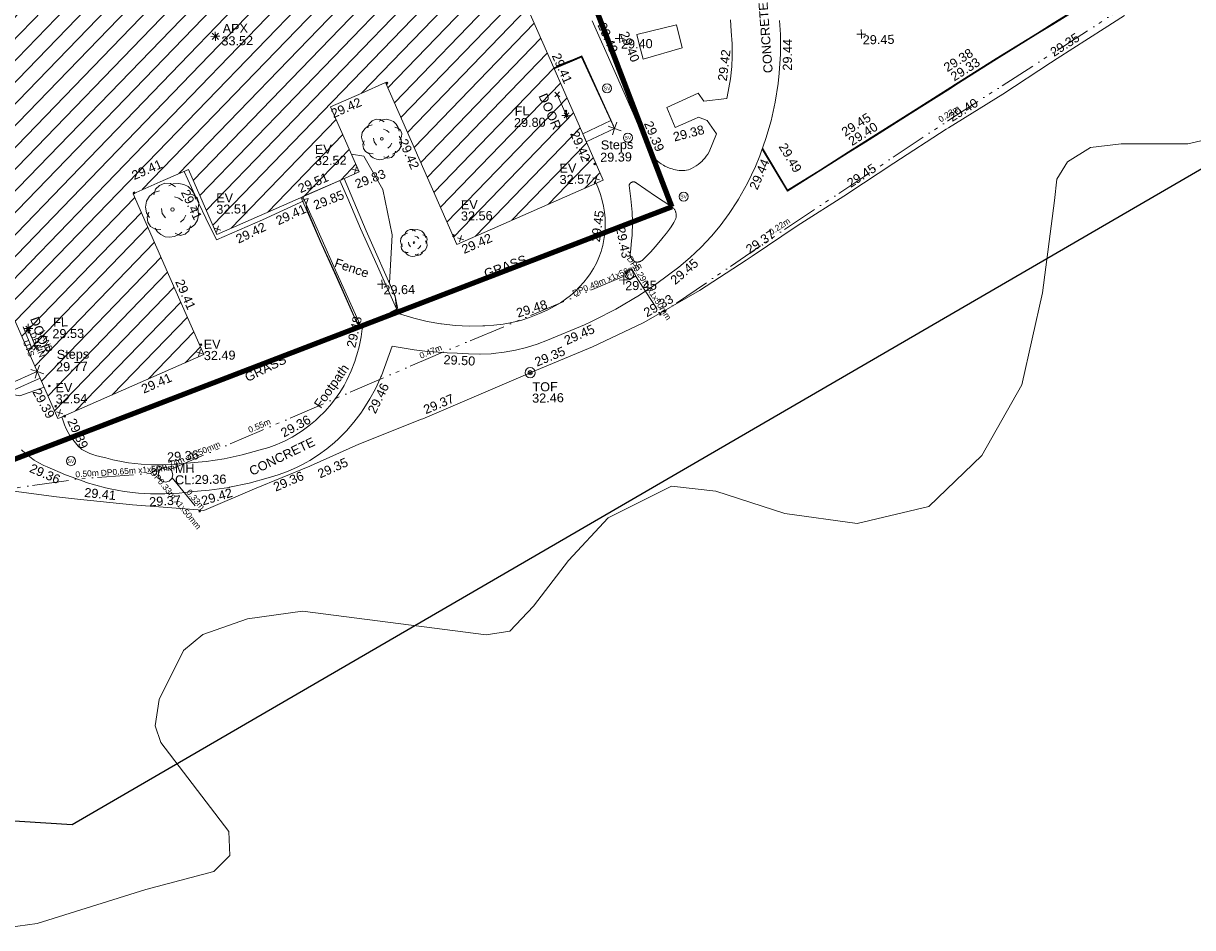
# Model space of a CAD drawing. Header units: millimetres. Extents: x -287732 to 520720, y -88450 to 287754.
# Tile 332 of 383: x 311856 to 360209, y 53669 to 91084. Entities that reach past the tile are written whole.
import ezdxf

# ---------------------------------------------------------------- set-up
doc = ezdxf.new("R2010")
doc.units = ezdxf.units.MM
doc.linetypes.add('IMPORT-UG_DRAINAGE_UNIDENTIFIED_QLB2 _2_', pattern=[2700, 1500, -300, 0, -250, 150, -300, 0, -200])
doc.linetypes.add('IMPORT-UG_ELEC_STREET LIGHTING_QLB2 _2_', pattern=[2700, 1500, -300, 0, -250, 150, -300, 0, -200])
for name, color, linetype, lineweight, true_color in [('00__TOPO__TOP_OF_FENCE_SYMBOL', 7, 'Continuous', 9, 0x666666), ('00_TOPO_APEX_BUILDING', 7, 'Continuous', 9, 0x666666), ('00_TOPO_EAVE', 7, 'Continuous', 9, 0x666666), ('00_TOPO_LEVEL_FLOOR', 7, 'Continuous', 9, 0x666666), ('00_TOPO_SERV_MH', 7, 'Continuous', 9, 0x666666), ('00_TOPO_SERV_STOP_VALVE', 7, 'Continuous', 9, 0x666666), ('00_TOPO_TREE', 7, 'Continuous', 9, 0x666666), ('00_UAV_APEX_BUILDING', 7, 'Continuous', 9, 0x666666), ('00_UAV_BUILDING_HATCH', 7, 'Continuous', 9, 0x999999), ('00_UAV_BUILDING_OUTLINE', 5, 'Continuous', 9, 0x0000ff), ('00_UAV_CONCRETE', 9, 'Continuous', 9, 0x808080), ('00_UAV_EAVE', 7, 'Continuous', 9, 0x666666), ('00_UAV_FENCE', 7, 'Continuous', 9, 0x264c2f), ('00_UAV_FOOTPATH', 7, 'Continuous', 9, 0xa50000), ('00_UAV_FORM_LINES', 7, 'Continuous', 9, 0x666666), ('00_UAV_INT_DOOR', 7, 'Continuous', 9, 0x7f4f3f), ('00_UAV_KERB_BOTTOM', 1, 'Continuous', 9, 0xff0000), ('00_UAV_KERB_TOP', 7, 'Continuous', 9, 0xa500a5), ('00_UAV_LEVEL_FLOOR', 7, 'Continuous', 9, 0x666666), ('00_UAV_LEVEL_SPOT', 7, 'Continuous', 9, 0x666666), ('00_UAV_STEPS', 7, 'Continuous', 9, 0x666666), ('00_UAV_TOP_OF_FENCE', 6, 'Continuous', 9, 0xff00ff), ('00_UAV_TREE_LINE', 7, 'Continuous', 9, 0x52a552), ('00_UAV_WALL_RETAINING', 7, 'Continuous', 9, 0x7c00a5), ('01_DTM_CONTOUR_MNR', 7, 'Continuous', 9, 0xa5a552), ('12333-PUM-2D-U-0001-C01 - Rev2_REVIT IMPORT_dwg', 7, 'Continuous', 9, 0x767676), ('A_RHA_Line', 7, 'Continuous', 9, 0x00a600), ('PUM-ELECTRIC-MH', 1, 'Continuous', 9, 0xff0000), ('PUM-ELECTRIC-SL-QLB2', 7, 'IMPORT-UG_ELEC_STREET LIGHTING_QLB2 _2_', 9, 0xff7f7f), ('PUM-SURVEY BOUNDARY_EXTENT', 190, 'Continuous', 25, 0x7f00ff), ('PUM-UNIDENTIFIED-QLB2', 150, 'IMPORT-UG_DRAINAGE_UNIDENTIFIED_QLB2 _2_', 9, 0x007fff)]:
    doc.layers.add(name, color=color, linetype=linetype, lineweight=lineweight, true_color=true_color)
doc.layers.add('00_UAV_SURVEY_TEXT', color=7, linetype='Continuous', lineweight=9)
doc.layers.add('GEN-TEXT', color=7, linetype='Continuous', lineweight=9)
doc.styles.add('Arial_1', font='arial.ttf', dxfattribs={"height": 250})
doc.styles.add('Swis721 Lt BT', font='swissl.ttf', dxfattribs={"height": 400})
doc.styles.add('Swis721 Lt BT_2', font='swissl.ttf', dxfattribs={"height": 375})

# ---------------------------------------------------------------- blocks, each defined once
blk = doc.blocks.new('12333-PUM-2D-U-0001-C01 - Rev2_REVIT IMPORT_dwg_CONIFEROUS_TREE-2077251-Site Location Plan Proposed')
at = {"layer": '00_TOPO_TREE', "color": 254, "true_color": 0xcccccc, "flags": 128}
for points in [[(-1889, 1546), (-1718, 2118), (-1317, 2519), (-744, 2748), (-172, 2691), (344, 2347)], [(-344, 2462), (115, 2634), (687, 2691), (1202, 2576), (1660, 2347), (2004, 2004), (2290, 1546), (2405, 1031)], [(-2405, -802), (-2691, -286), (-2805, 286), (-2691, 916), (-2347, 1431), (-1889, 1775), (-1317, 1947)], [(229, 1317), (687, 1145), (1031, 859)], [(1832, 1603), (2233, 1431), (2576, 1145), (2748, 687), (2691, 229), (2462, -172)], [(-744, -859), (-1088, -401), (-1145, 115)], [(2405, 344), (2634, -115), (2691, -630), (2576, -1145), (2290, -1603), (1889, -1889), (1431, -2118)], [(-1260, -2061), (-1832, -2004), (-2290, -1718), (-2576, -1260), (-2634, -744), (-2462, -229)], [(1374, -630), (1145, -1031), (802, -1317)], [(916, -2347), (573, -2634), (115, -2805), (-344, -2863), (-802, -2805), (-1260, -2576), (-1603, -2290), (-1832, -1889)], [(1832, -1718), (1660, -2233), (1260, -2576), (744, -2691), (229, -2462)]]:
    blk.add_lwpolyline(points, dxfattribs=at)
at = {"layer": '00_TOPO_TREE', "color": 254, "true_color": 0xcccccc}
blk.add_circle((0, 0), 177, dxfattribs=at)
blk = doc.blocks.new('12333-PUM-2D-U-0001-C01 - Rev2_REVIT IMPORT_dwg_MSL_Apex_SYM-2077252-Site Location Plan Proposed')
at = {"layer": '00_TOPO_APEX_BUILDING', "color": 254, "true_color": 0xcccccc, "flags": 128}
for points in [[(0, -501), (0, 0), (-501, 0)], [(354, 354), (0, 0), (-354, 354)], [(354, -354), (0, 0), (-354, -354)], [(501, 0), (0, 0), (0, 501)]]:
    blk.add_lwpolyline(points, dxfattribs=at)
blk = doc.blocks.new('12333-PUM-2D-U-0001-C01 - Rev2_REVIT IMPORT_dwg_MSL_Eaves_SYM_1-V82-Site Location Plan Proposed')
at = {"layer": '00_TOPO_EAVE', "color": 254, "true_color": 0xcccccc}
for p, q in [((357, -116), (-357, 116)), ((-116, -357), (116, 357))]:
    blk.add_line(p, q, dxfattribs=at)
blk = doc.blocks.new('12333-PUM-2D-U-0001-C01 - Rev2_REVIT IMPORT_dwg_MSL_Sluice_Valve_SYM-2077246-Site Location Plan Proposed')
at = {"layer": '00_TOPO_SERV_STOP_VALVE', "color": 254, "true_color": 0xcccccc}
blk.add_circle((0, 0), 500, dxfattribs=at)
at = {"layer": '00_TOPO_SERV_STOP_VALVE', "insert": (0, 199), "char_height": 400, "width": 785.11, "attachment_point": 2, "line_spacing_factor": 1.005062, "style": 'Swis721 Lt BT'}
blk.add_mtext('SV', dxfattribs=at)
blk = doc.blocks.new('12333-PUM-2D-U-0001-C01 - Rev2_REVIT IMPORT_dwg_MSL_Node_Linework_1-2077247-Site Location Plan Proposed')
at = {"layer": '00_UAV_STEPS', "color": 254, "true_color": 0xcccccc, "flags": 128}
for points in [[(257, 705), (0, 0), (-705, 257)], [(705, -257), (0, 0), (-257, -705)]]:
    blk.add_lwpolyline(points, dxfattribs=at)
blk = doc.blocks.new('12333-PUM-2D-U-0001-C01 - Rev2_REVIT IMPORT_dwg_MSL_Node_LineworkTOF-2077248-Site Location Plan Proposed')
at = {"layer": '00__TOPO__TOP_OF_FENCE_SYMBOL', "color": 254, "true_color": 0xcccccc, "flags": 128}
for points in [[(165, 165), (0, 0), (-165, 165)], [(165, -165), (0, 0), (-165, -165)]]:
    blk.add_lwpolyline(points, dxfattribs=at)
at = {"layer": '00__TOPO__TOP_OF_FENCE_SYMBOL', "color": 254, "true_color": 0xcccccc}
for radius in [563, 234]:
    blk.add_circle((0, 0), radius, dxfattribs=at)
blk = doc.blocks.new('12333-PUM-2D-U-0001-C01 - Rev2_REVIT IMPORT_dwg_MSL_FLlvl_SYM-V156-Site Location Plan Proposed')
at = {"layer": '00_TOPO_LEVEL_FLOOR', "color": 254, "true_color": 0xcccccc, "flags": 128}
for points in [[(0, -38.9), (0, 0), (-38.9, 0)], [(38.9, 0), (0, 0), (0, 38.9)]]:
    blk.add_lwpolyline(points, dxfattribs=at)
blk = doc.blocks.new('12333-PUM-2D-U-0001-C01 - Rev2_REVIT IMPORT_dwg_MSL_Node_Linework-V178-Site Location Plan Proposed')
at = {"layer": '00_UAV_INT_DOOR', "color": 9, "true_color": 0xd4c4bf, "flags": 128}
for points in [[(530, 530), (0, 0), (-530, 530)], [(530, -530), (0, 0), (-530, -530)]]:
    blk.add_lwpolyline(points, dxfattribs=at)
blk = doc.blocks.new('12333-PUM-2D-U-0001-C01 - Rev2_REVIT IMPORT_dwg_UAV-2077255-Site Location Plan Proposed')
at = {"layer": '00_UAV_LEVEL_SPOT', "color": 254, "true_color": 0xcccccc, "flags": 128}
for points in [[(0, -500), (0, 0), (-500, 0)], [(500, 0), (0, 0), (0, 500)]]:
    blk.add_lwpolyline(points, dxfattribs=at)
blk = doc.blocks.new('12333-PUM-2D-U-0001-C01 - Rev2_REVIT IMPORT_dwg_MGS62954_T2_Galway_ITM_3d_Rev1-2077680-Site Location Plan Proposed')
at = {"layer": '00_UAV_BUILDING_HATCH', "true_color": 0xcccccc}
h = blk.add_hatch(dxfattribs=at)
h.set_pattern_fill('FP_1', color=254, style=0, pattern_type=2)
h.set_pattern_definition([(45, (0, 0), (-441.94173824, 441.94173824), [])])
h.paths.add_polyline_path([(534216501, 725624672), (534222581, 725627217), (534219773, 725633925), (534222076, 725634889), (534223210, 725632181), (534229137, 725634663), (534228001, 725637377), (534230291, 725638336), (534233116, 725631588), (534239218, 725634143), (534232256, 725650774), (534226181, 725648231), (534226777, 725646809), (534223150, 725645291), (534220866, 725650747), (534217539, 725649334), (534219859, 725643915), (534216209, 725642387), (534215585, 725643878), (534209523, 725641340), (534213749, 725631247)])
at = {"layer": '00_UAV_BUILDING_OUTLINE', "color": 254, "true_color": 0xcccccc, "flags": 128}
blk.add_lwpolyline([(534235037, 725644131), (534236968, 725639518), (534238899, 725634906), (534239218, 725634143), (534234606, 725632212), (534233116, 725631588), (534231809, 725634710), (534230291, 725638336), (534229305, 725637923), (534228001, 725637377), (534229137, 725634663), (534228545, 725634415), (534223934, 725632484), (534223210, 725632181), (534222076, 725634889), (534220896, 725634395), (534219773, 725633925), (534221234, 725630435), (534222581, 725627217), (534221187, 725626634), (534216574, 725624703), (534216501, 725624672), (534214601, 725629211)], dxfattribs=at)
at = {"layer": '00_UAV_CONCRETE', "color": 254, "true_color": 0xcccccc, "flags": 128}
blk.add_lwpolyline([(534240714, 725640146), (534242360, 725640522), (534242580, 725639559), (534240953, 725639122), (534240808, 725639745)], close=True, dxfattribs=at)
for points in [[(534239728, 725636275), (534239582, 725636632), (534238432, 725639302), (534237260, 725638822)], [(534226857, 725633520), (534225107, 725632752), (534223180, 725631951), (534222763, 725632862), (534222484, 725633472), (534221893, 725634812)]]:
    blk.add_lwpolyline(points, dxfattribs=at)
at = {"layer": '00_UAV_FENCE', "color": 254, "true_color": 0xcccccc, "flags": 128}
for points in [[(534213988, 725621801), (534216389, 725621437), (534217256, 725621331), (534219521, 725621055), (534222227, 725620794), (534222473, 725620770), (534224574, 725621624), (534226887, 725622530), (534226907, 725622538), (534228925, 725623398), (534231530, 725624382), (534231590, 725624405), (534233146, 725625032), (534236160, 725626268), (534236325, 725626336), (534238663, 725627263), (534240767, 725628207), (534240802, 725628223), (534243117, 725629509), (534245076, 725630738), (534245321, 725630891), (534247202, 725632112), (534249304, 725633406), (534249318, 725633415), (534251252, 725634642), (534253433, 725636005), (534253537, 725636066), (534255804, 725637411), (534257798, 725638680), (534258076, 725638857), (534260044, 725640058), (534260890, 725640585)], [(534239573, 725636609), (534238414, 725639255), (534237276, 725638782)], [(534230577, 725628968), (534229820, 725630750), (534229154, 725632326), (534228642, 725633571), (534228332, 725634326)], [(534229060, 725628330), (534228013, 725630768), (534227203, 725632706), (534227109, 725632927), (534226857, 725633520), (534226789, 725633680)]]:
    blk.add_lwpolyline(points, dxfattribs=at)
at = {"layer": '00_UAV_FOOTPATH', "color": 254, "true_color": 0xcccccc, "flags": 128}
for points in [[(534246628, 725640621), (534246651, 725640049), (534246652, 725640016), (534246640, 725639229), (534246579, 725638446), (534246524, 725638015), (534246386, 725637241), (534246201, 725636477), (534245977, 725635748), (534245757, 725635163), (534245709, 725635035), (534245521, 725634604), (534245181, 725633922), (534244799, 725633262), (534244760, 725633199), (534244410, 725632676), (534244027, 725632176), (534243663, 725631753), (534243224, 725631301), (534242967, 725631068), (534242758, 725630878), (534242280, 725630496), (534241364, 725629830), (534240632, 725629358), (534239648, 725628798), (534238776, 725628372), (534238631, 725628301), (534238337, 725628172), (534236805, 725627570), (534236369, 725627410), (534235921, 725627278), (534235466, 725627174), (534235005, 725627098), (534234540, 725627052), (534234459, 725627047), (534234002, 725627035), (534233992, 725627035), (534233526, 725627052), (534233061, 725627099), (534232638, 725627116), (534231721, 725627197), (534231275, 725627257), (534230369, 725627423), (534229905, 725626216), (534229886, 725626172), (534229854, 725626099), (534229649, 725625675), (534229418, 725625264), (534229161, 725624869), (534229029, 725624685), (534228736, 725624315), (534228421, 725623964), (534228085, 725623634), (534227924, 725623492), (534227593, 725623227), (534227246, 725622983), (534226885, 725622762), (534226732, 725622677), (534226550, 725622587), (534226352, 725622489), (534225961, 725622324), (534225561, 725622185), (534225153, 725622071), (534224360, 725621865), (534223550, 725621708), (534223526, 725621704), (534222707, 725621600), (534221884, 725621547), (534221697, 725621528), (534221455, 725621505), (534220866, 725621479), (534220277, 725621490), (534219777, 725621528), (534219193, 725621608), (534218615, 725621724), (534218415, 725621776), (534217629, 725622015), (534217538, 725622046), (534216815, 725622322), (534216771, 725622339), (534216024, 725622680), (534215878, 725622750), (534215682, 725622858), (534215493, 725622978), (534215312, 725623110), (534215140, 725623253), (534214977, 725623406)], [(534241197, 725635197), (534241237, 725635143), (534241306, 725635060), (534241380, 725634982), (534241458, 725634909), (534241541, 725634841), (534241628, 725634778), (534241719, 725634720), (534241781, 725634685), (534241877, 725634638), (534241976, 725634596), (534242078, 725634561), (534242081, 725634560), (534242149, 725634537), (534242219, 725634518), (534242290, 725634503), (534242362, 725634493), (534242435, 725634487), (534242460, 725634486), (534242532, 725634487), (534242604, 725634492), (534242676, 725634502), (534242747, 725634516), (534242818, 725634534), (534242885, 725634565), (534242980, 725634614), (534243072, 725634669), (534243160, 725634729), (534243244, 725634795), (534243324, 725634866), (534243360, 725634902), (534243432, 725634980), (534243500, 725635062), (534243563, 725635149), (534243620, 725635239), (534243931, 725635973), (534243559, 725636534), (534243199, 725636682), (534243020, 725636605), (534242239, 725636267), (534241897, 725637111), (534243206, 725637674), (534243436, 725637337), (534244386, 725637433), (534244454, 725637721), (534244483, 725637873), (534244551, 725638239), (534244616, 725638761), (534244643, 725639164), (534244649, 725639691), (534244622, 725640217), (534244598, 725640680)], [(534238881, 725640748), (534239742, 725638711), (534240508, 725636890), (534240815, 725636137), (534241196, 725635207)], [(534230577, 725628968), (534230583, 725628948), (534230589, 725628928), (534230597, 725628909), (534230607, 725628890), (534230617, 725628872), (534230629, 725628854), (534230641, 725628838), (534230655, 725628822), (534230670, 725628807), (534230685, 725628793), (534230701, 725628780), (534230719, 725628768), (534230736, 725628757), (534230748, 725628751), (534231291, 725628572), (534231843, 725628428), (534232404, 725628319), (534232433, 725628315), (534233000, 725628243), (534233570, 725628207), (534234141, 725628207), (534234223, 725628210), (534234599, 725628223), (534234973, 725628261), (534235344, 725628321), (534235391, 725628332), (534235711, 725628405), (534236072, 725628512), (534236143, 725628536), (534236495, 725628669), (534236837, 725628825), (534236956, 725628885), (534237137, 725628974), (534237362, 725629101), (534237578, 725629243), (534237786, 725629397), (534237983, 725629564), (534238169, 725629743), (534238343, 725629934), (534238506, 725630135), (534238610, 725630279), (534238750, 725630496), (534238876, 725630721), (534238988, 725630954), (534239085, 725631194), (534239087, 725631201), (534239115, 725631302), (534239155, 725631442), (534239207, 725631687), (534239244, 725631934), (534239265, 725632184), (534239271, 725632434), (534239267, 725632567), (534239249, 725632817), (534239215, 725633065), (534239165, 725633310), (534239100, 725633552), (534239020, 725633789), (534238925, 725634020)], [(534216666, 725624741), (534216712, 725624574), (534216769, 725624410), (534216836, 725624250), (534216913, 725624095), (534216999, 725623945), (534217004, 725623937), (534217100, 725623793), (534217205, 725623655), (534217319, 725623524), (534217440, 725623400), (534217468, 725623374), (534217629, 725623287), (534217794, 725623210), (534217965, 725623144), (534218032, 725623121), (534218207, 725623070), (534218386, 725623030), (534218460, 725623016), (534218741, 725622931), (534218885, 725622893), (534219392, 725622792), (534219904, 725622722), (534220335, 725622689), (534220758, 725622681), (534220851, 725622679), (534221370, 725622702), (534221787, 725622743), (534222593, 725622795), (534223348, 725622891), (534224095, 725623036), (534224841, 725623229), (534225202, 725623330), (534225531, 725623445), (534225665, 725623501), (534225852, 725623580), (534226174, 725623740), (534226281, 725623799), (534226587, 725623987), (534226873, 725624187), (534227152, 725624411), (534227267, 725624513), (534227554, 725624794), (534227819, 725625088), (534228070, 725625407), (534228170, 725625546), (534228358, 725625835), (534228478, 725626058), (534228659, 725626438), (534228816, 725626828), (534228882, 725627018), (534228905, 725627093), (534229002, 725627421), (534229097, 725627831), (534229152, 725628166), (534229060, 725628330)]]:
    blk.add_lwpolyline(points, dxfattribs=at)
blk.add_lwpolyline([(534242194, 725632500), (534242202, 725632526), (534242208, 725632552), (534242213, 725632579), (534242216, 725632606), (534242217, 725632633), (534242217, 725632661), (534242215, 725632688), (534242211, 725632715), (534242205, 725632741), (534242200, 725632763), (534242191, 725632789), (534242181, 725632814), (534242169, 725632839), (534242156, 725632862), (534242142, 725632885), (534242126, 725632907), (534242108, 725632928), (534242089, 725632948), (534242070, 725632967), (534242049, 725632984), (534242026, 725633000), (534242003, 725633015), (534241998, 725633018), (534241365, 725633447), (534240585, 725634011), (534240575, 725634018), (534240565, 725634024), (534240555, 725634030), (534240545, 725634036), (534240534, 725634040), (534240523, 725634044), (534240511, 725634047), (534240500, 725634050), (534240488, 725634051), (534240476, 725634052), (534240464, 725634052), (534240453, 725634052), (534240441, 725634051), (534240429, 725634049), (534240418, 725634046), (534240406, 725634042), (534240395, 725634038), (534240385, 725634033), (534240374, 725634028), (534240364, 725634022), (534240360, 725634019), (534240350, 725634012), (534240341, 725634004), (534240333, 725633996), (534240325, 725633987), (534240317, 725633978), (534240310, 725633969), (534240304, 725633959), (534240299, 725633948), (534240294, 725633937), (534240289, 725633926), (534240286, 725633915), (534240283, 725633904), (534240283, 725633902), (534240355, 725633351), (534240392, 725632796), (534240398, 725632395), (534240375, 725631839), (534240352, 725631622), (534240318, 725631287), (534240300, 725631162), (534240294, 725631141), (534240289, 725631120), (534240286, 725631098), (534240284, 725631076), (534240283, 725631054), (534240284, 725631033), (534240286, 725631011), (534240290, 725630989), (534240295, 725630968), (534240301, 725630947), (534240308, 725630927), (534240317, 725630907), (534240327, 725630887), (534240338, 725630869), (534240346, 725630858), (534240359, 725630840), (534240373, 725630824), (534240388, 725630808), (534240404, 725630793), (534240421, 725630780), (534240439, 725630767), (534240457, 725630755), (534240477, 725630745), (534240486, 725630741), (534240505, 725630736), (534240525, 725630733), (534240545, 725630730), (534240565, 725630729), (534240585, 725630730), (534240605, 725630731), (534240625, 725630734), (534240645, 725630738), (534240659, 725630742), (534240678, 725630748), (534240697, 725630755), (534240715, 725630764), (534240732, 725630773), (534240749, 725630784), (534240766, 725630796), (534240781, 725630809), (534240796, 725630822), (534240810, 725630837), (534240822, 725630852), (534241123, 725631138), (534241334, 725631361), (534241601, 725631677), (534241657, 725631748), (534241796, 725631904), (534241926, 725632070), (534241996, 725632169), (534242108, 725632346)], close=True, dxfattribs=at)
at = {"layer": '00_UAV_FORM_LINES', "color": 254, "true_color": 0xcccccc}
blk.add_line((534226789, 725633680), (534228332, 725634326), dxfattribs=at)
at = {"layer": '00_UAV_FORM_LINES', "color": 254, "true_color": 0xcccccc, "flags": 128}
for points in [[(534228506, 725634398), (534229385, 725632218), (534230539, 725629490), (534230577, 725628968)], [(534229060, 725628330), (534228931, 725628419), (534228106, 725630355), (534227474, 725631829), (534226778, 725633485), (534226711, 725633647)]]:
    blk.add_lwpolyline(points, dxfattribs=at)
at = {"layer": '00_UAV_INT_DOOR', "color": 254, "true_color": 0xcccccc}
for p, q in [((534237753, 725636853), (534237382, 725637724)), ((534215335, 725628423), (534215645, 725627630))]:
    blk.add_line(p, q, dxfattribs=at)
at = {"layer": '00_UAV_KERB_BOTTOM', "color": 254, "true_color": 0xcccccc, "flags": 128}
blk.add_lwpolyline([(534245829, 725635354), (534246837, 725633599), (534248205, 725634422), (534249383, 725635139), (534250072, 725635560), (534251948, 725636692), (534253654, 725637737), (534253855, 725637860), (534255557, 725638892), (534257280, 725639919), (534257940, 725640311), (534259026, 725640957), (534257399, 725643784), (534257159, 725644193), (534256374, 725645537), (534255484, 725647129), (534254779, 725648587), (534254690, 725648771), (534253799, 725650992), (534252996, 725653013), (534252911, 725653223), (534252188, 725655027)], dxfattribs=at)
at = {"layer": '00_UAV_KERB_TOP', "color": 254, "true_color": 0xcccccc, "flags": 128}
blk.add_lwpolyline([(534245815, 725635317), (534246826, 725633557), (534248220, 725634396), (534249367, 725635095), (534250087, 725635534), (534251963, 725636666), (534253639, 725637692), (534253870, 725637834), (534255572, 725638866), (534257295, 725639893), (534257924, 725640266), (534259067, 725640946), (534257425, 725643799), (534257233, 725644126), (534256400, 725645551), (534255510, 725647142), (534254846, 725648516), (534254717, 725648783), (534253827, 725651003), (534253024, 725653024), (534252973, 725653149), (534252216, 725655038)], dxfattribs=at)
at = {"layer": '00_UAV_STEPS', "color": 254, "true_color": 0xcccccc, "flags": 128}
for points in [[(534238406, 725636083), (534239576, 725636611), (534239728, 725636275), (534238548, 725635744)], [(534215797, 725626353), (534214611, 725625860), (534214495, 725626139), (534215681, 725626632)]]:
    blk.add_lwpolyline(points, close=True, dxfattribs=at)
at = {"layer": '00_UAV_TREE_LINE', "color": 254, "true_color": 0xcccccc, "flags": 128}
blk.add_lwpolyline([(534264734, 725635510), (534263423, 725635225), (534260656, 725635270), (534259385, 725635147), (534258436, 725634561), (534257971, 725633856), (534257870, 725632982), (534257306, 725629164), (534256376, 725625378), (534254674, 725622477), (534252452, 725620406), (534249466, 725619760), (534246487, 725620230), (534243648, 725621191), (534241816, 725621442), (534239182, 725620166), (534237516, 725618428), (534236036, 725616576), (534235030, 725615556), (534234050, 725615418), (534226469, 725616531), (534224192, 725616252), (534222336, 725615634), (534221528, 725614995), (534220487, 725612984), (534220305, 725611892), (534220519, 725611201), (534223268, 725607466), (534223295, 725606480), (534222625, 725605829), (534219790, 725605130), (534215283, 725603797), (534214069, 725603652)], dxfattribs=at)
at = {"layer": '00_UAV_WALL_RETAINING', "color": 254, "true_color": 0xcccccc, "flags": 128}
blk.add_lwpolyline([(534239576, 725636611), (534238426, 725639284), (534237266, 725638807)], dxfattribs=at)
at = {"layer": '01_DTM_CONTOUR_MNR', "color": 254, "true_color": 0xcccccc, "flags": 128}
for points in [[(534237367, 725638906), (534238220, 725639210), (534238430, 725639288), (534238610, 725638833), (534239458, 725636910), (534239580, 725636627), (534239680, 725636400), (534239673, 725636397)], [(534228828, 725635400), (534229342, 725635306), (534230105, 725633916), (534230450, 725632041), (534230310, 725630040), (534230487, 725629583), (534230540, 725629430), (534230642, 725628889), (534230599, 725628919), (534230592, 725628935), (534230580, 725628960), (534230353, 725628857), (534229140, 725628180), (534228940, 725628410), (534228297, 725629961), (534228092, 725630434), (534227536, 725631700), (534227442, 725631921), (534227140, 725632667), (534226948, 725633178), (534226923, 725633371), (534227008, 725633601), (534226845, 725633554), (534226785, 725633581), (534226751, 725633664)], [(534215950, 725625990), (534214945, 725625649), (534214572, 725625718), (534214186, 725626013), (534214019, 725626197), (534213570, 725627049), (534213650, 725628160), (534213382, 725628824), (534214409, 725629277), (534214550, 725629333)]]:
    blk.add_lwpolyline(points, dxfattribs=at)
for name, p, xscale, yscale, zscale in [('12333-PUM-2D-U-0001-C01 - Rev2_REVIT IMPORT_dwg_MSL_Apex_SYM-2077252-Site Location Plan Proposed', (534223288, 725640377), 0.375, 0.375, 0.375), ('12333-PUM-2D-U-0001-C01 - Rev2_REVIT IMPORT_dwg_UAV-2077255-Site Location Plan Proposed', (534240000, 725640000), 0.375, 0.375, 0.375), ('12333-PUM-2D-U-0001-C01 - Rev2_REVIT IMPORT_dwg_UAV-2077255-Site Location Plan Proposed', (534250000, 725640000), 0.375, 0.375, 0.375), ('12333-PUM-2D-U-0001-C01 - Rev2_REVIT IMPORT_dwg_MSL_Node_Linework-V178-Site Location Plan Proposed', (534237382, 725637724), 0.19, 0.19, 0.19), ('12333-PUM-2D-U-0001-C01 - Rev2_REVIT IMPORT_dwg_MSL_Sluice_Valve_SYM-2077246-Site Location Plan Proposed', (534239446, 725637938), 0.375, 0.375, 0.375), ('12333-PUM-2D-U-0001-C01 - Rev2_REVIT IMPORT_dwg_CONIFEROUS_TREE-2077251-Site Location Plan Proposed', (534230098, 725636012), 0.3, 0.3, 0.3), ('12333-PUM-2D-U-0001-C01 - Rev2_REVIT IMPORT_dwg_MSL_FLlvl_SYM-V156-Site Location Plan Proposed', (534237753, 725636853), 4.94, 4.94, 4.94), ('12333-PUM-2D-U-0001-C01 - Rev2_REVIT IMPORT_dwg_MSL_Node_Linework-V178-Site Location Plan Proposed', (534237753, 725636853), 0.19, 0.19, 0.19), ('12333-PUM-2D-U-0001-C01 - Rev2_REVIT IMPORT_dwg_MSL_Node_Linework_1-2077247-Site Location Plan Proposed', (534239728, 725636275), 0.375, 0.375, 0.375), ('12333-PUM-2D-U-0001-C01 - Rev2_REVIT IMPORT_dwg_MSL_Sluice_Valve_SYM-2077246-Site Location Plan Proposed', (534240270, 725635884), 0.375, 0.375, 0.375), ('12333-PUM-2D-U-0001-C01 - Rev2_REVIT IMPORT_dwg_MSL_Eaves_SYM_1-V82-Site Location Plan Proposed', (534228981, 725634737), 0.375, 0.375, 0.375), ('12333-PUM-2D-U-0001-C01 - Rev2_REVIT IMPORT_dwg_CONIFEROUS_TREE-2077251-Site Location Plan Proposed', (534221390, 725633243), 0.4, 0.4, 0.4), ('12333-PUM-2D-U-0001-C01 - Rev2_REVIT IMPORT_dwg_MSL_Eaves_SYM_1-V82-Site Location Plan Proposed', (534238931, 725634210), 0.375, 0.375, 0.375), ('12333-PUM-2D-U-0001-C01 - Rev2_REVIT IMPORT_dwg_MSL_Sluice_Valve_SYM-2077246-Site Location Plan Proposed', (534242531, 725633407), 0.375, 0.375, 0.375), ('12333-PUM-2D-U-0001-C01 - Rev2_REVIT IMPORT_dwg_MSL_Eaves_SYM_1-V82-Site Location Plan Proposed', (534223242, 725632400), 0.375, 0.375, 0.375), ('12333-PUM-2D-U-0001-C01 - Rev2_REVIT IMPORT_dwg_CONIFEROUS_TREE-2077251-Site Location Plan Proposed', (534231351, 725631699), 0.2, 0.2, 0.2), ('12333-PUM-2D-U-0001-C01 - Rev2_REVIT IMPORT_dwg_MSL_Eaves_SYM_1-V82-Site Location Plan Proposed', (534233281, 725631827), 0.375, 0.375, 0.375), ('12333-PUM-2D-U-0001-C01 - Rev2_REVIT IMPORT_dwg_UAV-2077255-Site Location Plan Proposed', (534230000, 725630000), 0.375, 0.375, 0.375), ('12333-PUM-2D-U-0001-C01 - Rev2_REVIT IMPORT_dwg_UAV-2077255-Site Location Plan Proposed', (534240000, 725630000), 0.375, 0.375, 0.375), ('12333-PUM-2D-U-0001-C01 - Rev2_REVIT IMPORT_dwg_MSL_Sluice_Valve_SYM-2077246-Site Location Plan Proposed', (534240235, 725630236), 0.375, 0.375, 0.375), ('12333-PUM-2D-U-0001-C01 - Rev2_REVIT IMPORT_dwg_MSL_FLlvl_SYM-V156-Site Location Plan Proposed', (534215335, 725628423), 4.94, 4.94, 4.94), ('12333-PUM-2D-U-0001-C01 - Rev2_REVIT IMPORT_dwg_MSL_Node_Linework-V178-Site Location Plan Proposed', (534215335, 725628423), 0.19, 0.19, 0.19), ('12333-PUM-2D-U-0001-C01 - Rev2_REVIT IMPORT_dwg_MSL_Node_Linework-V178-Site Location Plan Proposed', (534215645, 725627630), 0.19, 0.19, 0.19), ('12333-PUM-2D-U-0001-C01 - Rev2_REVIT IMPORT_dwg_MSL_Eaves_SYM_1-V82-Site Location Plan Proposed', (534222397, 725627291), 0.375, 0.375, 0.375), ('12333-PUM-2D-U-0001-C01 - Rev2_REVIT IMPORT_dwg_MSL_Node_Linework_1-2077247-Site Location Plan Proposed', (534215681, 725626632), 0.375, 0.375, 0.375), ('12333-PUM-2D-U-0001-C01 - Rev2_REVIT IMPORT_dwg_MSL_Node_LineworkTOF-2077248-Site Location Plan Proposed', (534236059, 725626233), 0.375, 0.375, 0.375), ('12333-PUM-2D-U-0001-C01 - Rev2_REVIT IMPORT_dwg_MSL_Eaves_SYM_1-V82-Site Location Plan Proposed', (534216574, 725624913), 0.375, 0.375, 0.375), ('12333-PUM-2D-U-0001-C01 - Rev2_REVIT IMPORT_dwg_MSL_Sluice_Valve_SYM-2077246-Site Location Plan Proposed', (534217007, 725622904), 0.375, 0.375, 0.375)]:
    blk.add_blockref(name, p, dxfattribs=dict(xscale=xscale, yscale=yscale, zscale=zscale))
at = {"layer": '00_TOPO_SERV_MH', "char_height": 375, "attachment_point": 1, "line_spacing_factor": 1.005062, "style": 'Swis721 Lt BT_2'}
for s, insert, width in [('MH', (534221297, 725622712), 949.78), ('CL:29.36', (534221297, 725622239), 2440.93)]:
    blk.add_mtext(s, dxfattribs=dict(at, insert=insert, width=width))
at = {"layer": '00_UAV_APEX_BUILDING', "char_height": 375, "attachment_point": 1, "line_spacing_factor": 1.005062, "style": 'Swis721 Lt BT_2'}
for s, insert, width in [('APX', (534223593, 725640877), 1130.24), ('33.52', (534223534, 725640365), 1495.9)]:
    blk.add_mtext(s, dxfattribs=dict(at, insert=insert, width=width))
at = {"layer": '00_UAV_BUILDING_OUTLINE', "color": 251, "true_color": 0x666666, "char_height": 375, "width": 1495.9, "attachment_point": 1, "line_spacing_factor": 1.005062, "style": 'Swis721 Lt BT_2'}
for s, insert, rotation in [('29.41', (534237521, 725639479), 292.7165), ('29.42', (534227969, 725637246), 22.7165), ('29.42', (534231132, 725636045), 292.7165), ('29.42', (534238222, 725636242), 292.7165), ('29.41', (534219683, 725634829), 22.7165), ('29.51', (534226548, 725634167), 22.7165), ('29.42', (534223939, 725632117), 24.773), ('29.42', (534233271, 725631535), 22.7165), ('29.41', (534221787, 725630396), 292.7165), ('29.41', (534219926, 725625988), 22.7165), ('29.39', (534215785, 725625976), 297.6458)]:
    blk.add_mtext(s, dxfattribs=dict(at, insert=insert, rotation=rotation))
at = {"layer": '00_UAV_CONCRETE', "color": 251, "true_color": 0x666666, "char_height": 375, "width": 1495.9, "attachment_point": 1, "line_spacing_factor": 1.005062, "style": 'Swis721 Lt BT_2'}
for s, insert, rotation in [('29.40', (534240355, 725640326), 291.0468), ('29.41', (534222082, 725634103), 294.327), ('29.41', (534225608, 725632853), 23.6922)]:
    blk.add_mtext(s, dxfattribs=dict(at, insert=insert, rotation=rotation))
at = {"layer": '00_UAV_EAVE', "char_height": 375, "attachment_point": 1, "line_spacing_factor": 1.005062, "style": 'Swis721 Lt BT_2'}
for s, insert, width in [('EV', (534227319, 725635811), 736.08), ('32.52', (534227314, 725635345), 1495.9), ('EV', (534237421, 725634856), 736.08), ('32.57', (534237416, 725634389), 1495.9), ('EV', (534223206, 725633873), 736.08), ('32.51', (534223201, 725633406), 1495.9), ('32.56', (534233311, 725632948), 1495.9), ('EV', (534233316, 725633414), 736.08), ('EV', (534222584, 725627827), 736.08), ('32.49', (534222579, 725627361), 1495.9), ('EV', (534216424, 725626139), 736.08), ('32.54', (534216420, 725625672), 1495.9)]:
    blk.add_mtext(s, dxfattribs=dict(at, insert=insert, width=width))
at = {"layer": '00_UAV_FENCE', "color": 251, "true_color": 0x666666, "char_height": 375, "attachment_point": 1, "line_spacing_factor": 1.005062, "style": 'Swis721 Lt BT_2'}
for s, insert, width, rotation in [('29.35', (534257750, 725639233), 1495.9, 31.7499), ('29.40', (534253499, 725636620), 1495.9, 30.6614), ('29.83', (534228907, 725634321), 1495.9, 20.0046), ('29.45', (534249250, 725633958), 1495.9, 32.3798), ('29.85', (534227174, 725633478), 1495.9, 20.0738), ('29.37', (534245019, 725631289), 1495.9, 32.7292), ('Fence', (534228138, 725631116), 1681.11, 340.2691), ('29.33', (534240747, 725628762), 1495.9, 28.8692), ('29.35', (534236209, 725626821), 1495.9, 21.748), ('29.37', (534231578, 725624935), 1495.9, 21.8679), ('29.35', (534227152, 725622353), 1495.9, 23.0467), ('29.41', (534217565, 725621792), 1495.9, 353.0462), ('29.42', (534222337, 725621337), 1495.9, 15.4022)]:
    blk.add_mtext(s, dxfattribs=dict(at, insert=insert, width=width, rotation=rotation))
at = {"layer": '00_UAV_FOOTPATH', "color": 251, "true_color": 0x666666, "char_height": 375, "attachment_point": 1, "line_spacing_factor": 1.005062, "style": 'Swis721 Lt BT_2'}
for s, insert, width, rotation in [('29.40', (534239435, 725640710), 1495.9, 292.8964), ('29.44', (534246723, 725638549), 1495.9, 88.5788), ('29.42', (534244027, 725638189), 1495.9, 81.9648), ('29.39', (534241286, 725636602), 1495.9, 292.2344), ('29.38', (534242107, 725636056), 1495.9, 13.4205), ('29.44', (534245240, 725633753), 1495.9, 65.6981), ('29.45', (534238664, 725631625), 1495.9, 81.2286), ('29.43', (534240078, 725632230), 1495.9, 280.5758), ('29.45', (534241882, 725630037), 1495.9, 39.3872), ('29.48', (534235491, 725628878), 1495.9, 16.409), ('29.48', (534228481, 725627451), 1495.9, 76.6302), ('29.45', (534237444, 725627690), 1495.9, 22.926), ('Footpath', (534227070, 725625097), 2436.18, 53.8512), ('29.50', (534232501, 725627025), 1495.9, 356.2077), ('29.46', (534229298, 725624791), 1495.9, 62.7658), ('29.39', (534217220, 725624716), 1495.9, 294.1489), ('29.36', (534225657, 725624056), 1495.9, 27.5856), ('29.36', (534215408, 725622844), 1495.9, 335.4937), ('29.36', (534220979, 725623190), 1495.9, 3.3896), ('29.36', (534225312, 725621838), 1495.9, 22.325), ('29.37', (534220207, 725621350), 1495.9, 2.6676)]:
    blk.add_mtext(s, dxfattribs=dict(at, insert=insert, width=width, rotation=rotation))
at = {"layer": '00_UAV_INT_DOOR', "color": 251, "true_color": 0x666666, "char_height": 375, "width": 1790.33, "attachment_point": 1, "line_spacing_factor": 1.005062, "style": 'Swis721 Lt BT_2'}
for insert, rotation in [((534236945, 725637824), 292.3526), ((534215772, 725628945), 288.9628)]:
    blk.add_mtext('DOOR', dxfattribs=dict(at, insert=insert, rotation=rotation))
at = {"layer": '00_UAV_KERB_BOTTOM', "color": 251, "true_color": 0x666666, "char_height": 375, "width": 1495.9, "attachment_point": 1, "line_spacing_factor": 1.005062, "style": 'Swis721 Lt BT_2'}
for s, insert, rotation in [('29.33', (534253611, 725638290), 31.2906), ('29.40', (534249339, 725635692), 31.3143)]:
    blk.add_mtext(s, dxfattribs=dict(at, insert=insert, rotation=rotation))
at = {"layer": '00_UAV_KERB_TOP', "color": 251, "true_color": 0x666666, "char_height": 375, "width": 1495.9, "attachment_point": 1, "line_spacing_factor": 1.005062, "style": 'Swis721 Lt BT_2'}
for s, insert, rotation in [('29.38', (534253332, 725638677), 31.3), ('29.45', (534249060, 725636079), 31.3237), ('29.49', (534246807, 725635599), 299.872)]:
    blk.add_mtext(s, dxfattribs=dict(at, insert=insert, rotation=rotation))
at = {"layer": '00_UAV_LEVEL_FLOOR', "char_height": 375, "attachment_point": 1, "line_spacing_factor": 1.005062, "style": 'Swis721 Lt BT_2'}
for s, insert, width in [('FL', (534235609, 725637255), 683.84), ('29.80', (534235571, 725636775), 1495.9), ('FL', (534216371, 725628855), 683.84), ('29.53', (534216333, 725628374), 1495.9)]:
    blk.add_mtext(s, dxfattribs=dict(at, insert=insert, width=width))
at = {"layer": '00_UAV_LEVEL_SPOT', "char_height": 375, "width": 1495.9, "attachment_point": 1, "line_spacing_factor": 1.005062, "style": 'Swis721 Lt BT_2'}
for s, insert in [('29.40', (534240052, 725639949)), ('29.45', (534250052, 725639949)), ('29.64', (534230052, 725629949)), ('29.45', (534240052, 725629949))]:
    blk.add_mtext(s, dxfattribs=dict(at, insert=insert))
at = {"layer": '00_UAV_STEPS', "char_height": 375, "attachment_point": 1, "line_spacing_factor": 1.005062, "style": 'Swis721 Lt BT_2'}
for s, insert, width in [('Steps', (534239147, 725635788), 1552.89), ('29.39', (534239110, 725635278), 1495.9), ('Steps', (534216500, 725627514), 1552.89), ('29.77', (534216462, 725627004), 1495.9)]:
    blk.add_mtext(s, dxfattribs=dict(at, insert=insert, width=width))
at = {"layer": '00_UAV_SURVEY_TEXT', "color": 251, "true_color": 0x666666, "char_height": 375, "attachment_point": 1, "line_spacing_factor": 1.005062, "style": 'Swis721 Lt BT_2'}
for s, insert, width, rotation in [('CONCRETE', (534245935, 725638444), 3286.24, 93.2977), ('GRASS', (534234183, 725630519), 2018.28, 19.1527), ('GRASS', (534224211, 725626384), 2018.28, 25.3474), ('CONCRETE', (534224326, 725622502), 3286.24, 24.8162)]:
    blk.add_mtext(s, dxfattribs=dict(at, insert=insert, width=width, rotation=rotation))
at = {"layer": '00_UAV_TOP_OF_FENCE', "color": 251, "true_color": 0x666666, "char_height": 375, "attachment_point": 1, "line_spacing_factor": 1.005062, "style": 'Swis721 Lt BT_2'}
for s, insert, width in [('TOF', (534236145, 725625826), 1163.48), ('32.46', (534236123, 725625363), 1495.9)]:
    blk.add_mtext(s, dxfattribs=dict(at, insert=insert, width=width))
blk = doc.blocks.new('12333-PUM-2D-U-0001-C01 - Rev2_REVIT IMPORT_dwg-1620468-Site Location Plan Proposed')
at = {"layer": 'GEN-TEXT', "color": 253, "true_color": 0xaaaaaa}
for p, q in [((589237, 22424), (589308, 22495)), ((589308, 22424), (589237, 22495)), ((596613, 21142), (596684, 21213)), ((596684, 21142), (596613, 21213)), ((597469, 19098), (597540, 19169)), ((597540, 19098), (597469, 19169)), ((597765, 18928), (597836, 18999)), ((597836, 18928), (597765, 18999)), ((578739, 18090), (578689, 18140)), ((578692, 18073), (578760, 18140)), ((578760, 18069), (578739, 18090)), ((597765, 18163), (597836, 18234)), ((597836, 18163), (597765, 18234)), ((591944, 16075), (591873, 16146)), ((591873, 16075), (591887, 16089)), ((591887, 16089), (591944, 16146)), ((600368, 12668), (600439, 12739)), ((600439, 12668), (600368, 12739)), ((574245, 12378), (574316, 12449)), ((574316, 12378), (574245, 12449)), ((581348, 11744), (581419, 11815)), ((581419, 11744), (581348, 11815)), ((575056, 10144), (575127, 10215)), ((575127, 10144), (575056, 10215)), ((575298, 9300), (575369, 9371)), ((575369, 9300), (575298, 9371)), ((575688, 8929), (575666, 8951)), ((575666, 8880), (575735, 8949)), ((575737, 8880), (575688, 8929)), ((581175, 4854), (581246, 4925)), ((581246, 4854), (581175, 4925))]:
    blk.add_line(p, q, dxfattribs=at)
at = {"layer": 'PUM-ELECTRIC-MH', "color": 21, "true_color": 0xffaaaa, "flags": 128}
for points in [[(598991, 14435), (599257, 14605), (599414, 14315), (599148, 14145)], [(580135, 6417), (580125, 6455), (580094, 6571), (579981, 6684), (579827, 6725), (579673, 6684), (579665, 6676), (579561, 6571), (579519, 6417), (579561, 6263), (579673, 6150), (579784, 6121), (579827, 6109), (579981, 6150), (580094, 6263)]]:
    blk.add_lwpolyline(points, close=True, dxfattribs=at)
at = {"layer": 'PUM-ELECTRIC-SL-QLB2', "color": 254, "true_color": 0xffd4d4}
blk.add_line((580099, 6282), (581210, 4890), dxfattribs=at)
at = {"layer": 'PUM-ELECTRIC-SL-QLB2', "color": 254, "true_color": 0xffd4d4, "flags": 128}
for points in [[(599406, 14309), (600403, 12704), (605515, 16063), (612602, 20602), (620041, 25221), (618338, 27309), (615841, 30535), (614667, 32807), (612364, 38977), (611670, 40822)], [(564338, 27031), (566179, 22093), (568827, 15855), (571835, 8731), (572837, 5879), (576125, 6298), (579542, 6500)], [(580028, 6636), (583829, 8179), (590963, 11119), (599041, 14343)]]:
    blk.add_lwpolyline(points, dxfattribs=at)
at = {"layer": 'PUM-SURVEY BOUNDARY_EXTENT', "color": 201, "true_color": 0xd4aaff, "flags": 128}
blk.add_lwpolyline([(488217, 30927), (531081, 24250), (561844, 20426), (566062, 8611), (571129, -7616), (575714, -7983), (646442, 31495), (689841, 56726), (691427, 62926), (689638, 69874), (681836, 100645), (672156, 130601), (667141, 148791), (693350, 157472), (716445, 167556), (696843, 196972), (686153, 214204)], dxfattribs=at)
at = {"layer": 'PUM-UNIDENTIFIED-QLB2', "color": 141, "true_color": 0xaad4ff}
blk.add_line((574410, 11727), (574046, 12639), dxfattribs=at)
blk.add_blockref('12333-PUM-2D-U-0001-C01 - Rev2_REVIT IMPORT_dwg_MGS62954_T2_Galway_ITM_3d_Rev1-2077680-Site Location Plan Proposed', (-533641080, -725615854))
at = {"layer": 'PUM-ELECTRIC-SL-QLB2', "char_height": 250, "attachment_point": 2, "line_spacing_factor": 0.941778, "style": 'Arial_1'}
for s, insert, width, rotation in [('0.22m', (612419, 20897), 1160.03, 31.8368), ('0.22m', (605328, 16355), 1160.03, 32.6383), ('DP0.29m x1x50mm', (600071, 13857), 3660.66, 301.8612), ('DP0.49m x1x50mm', (598176, 14305), 3660.66, 21.7613), ('0.47m', (590835, 11441), 1160.03, 21.7613), ('0.55m', (583697, 8500), 1160.03, 22.3971), ('DP0.74m x1x50mm', (580631, 7208), 3660.66, 22.089), ('DP0.65m x1x50mm', (578676, 6753), 3660.66, 3.3898), ('0.50m', (576579, 6650), 1160.03, 3.3898), ('DP0.33m x1x50mm', (580335, 5468), 3660.66, 308.6), ('0.33m', (581153, 5453), 1160.03, 308.6)]:
    blk.add_mtext(s, dxfattribs=dict(at, insert=insert, width=width, rotation=rotation))
at = {"layer": 'PUM-UNIDENTIFIED-QLB2', "insert": (575108, 12082), "char_height": 250, "width": 1294.7, "attachment_point": 2, "rotation": 291.7581, "line_spacing_factor": 0.941778, "style": 'Arial_1'}
blk.add_mtext('LAND\\PDRAIN\\PUTS', dxfattribs=at)

msp = doc.modelspace()

# ---------------------------------------------------------------- linework, layer by layer
at = {"layer": 'A_RHA_Line', "color": 1, "lineweight": 140, "true_color": 0xff0000}
for q in [(333923, 95872), (308137, 71772)]:
    msp.add_line((338674, 83494), q, dxfattribs=at)

# ---------------------------------------------------------------- block references
at = {"layer": '12333-PUM-2D-U-0001-C01 - Rev2_REVIT IMPORT_dwg', "color": 254, "linetype": 'IMPORT-UG_ELEC_STREET LIGHTING_QLB2 _2_', "true_color": 0xffd4d4, "rotation": 0.9999999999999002}
msp.add_blockref('12333-PUM-2D-U-0001-C01 - Rev2_REVIT IMPORT_dwg-1620468-Site Location Plan Proposed', (-261895, 55870), dxfattribs=at)

doc.saveas('drawing.dxf')
